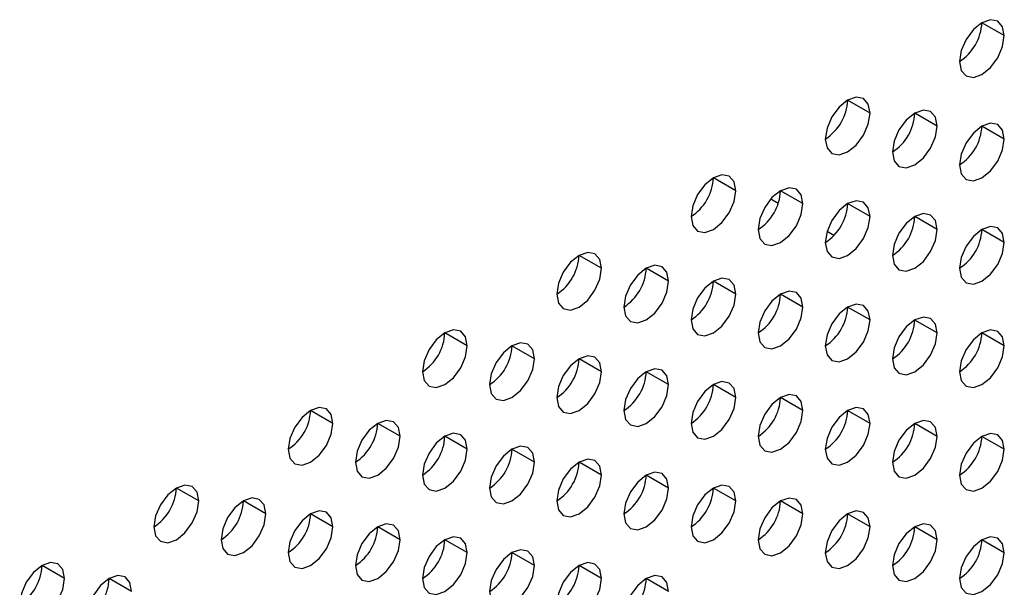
# Model space of a CAD drawing. Header units: millimetres. Extents: x 0 to 1118, y 0 to 864.
# Tile 336 of 438: x 983.35 to 986.46, y 674.57 to 676.37. Entities that reach past the tile are written whole.
import ezdxf

# ---------------------------------------------------------------- set-up
doc = ezdxf.new("R2010")
doc.units = ezdxf.units.MM

msp = doc.modelspace()

# ---------------------------------------------------------------- linework, layer by layer
at = {"color": 7, "linetype": 'Continuous', "lineweight": 25}
for p, q in [((986.4624, 676.3172), (986.3917, 676.358)), ((986.0381, 676.0723), (985.9674, 676.1131)), ((986.2502, 676.0315), (986.1795, 676.0723)), ((986.4624, 675.9906), (986.3917, 676.0314)), ((985.6138, 675.8274), (985.5431, 675.8682)), ((985.7481, 675.7874), (985.7242, 675.8012)), ((985.826, 675.7865), (985.7553, 675.8274)), ((986.0381, 675.7457), (985.9674, 675.7865)), ((986.2502, 675.7048), (986.1795, 675.7457)), ((985.9238, 675.6859), (985.9021, 675.6985)), ((986.4624, 675.664), (986.3917, 675.7048)), ((985.1896, 675.5825), (985.1189, 675.6233)), ((985.4017, 675.5416), (985.331, 675.5824)), ((985.6138, 675.5008), (985.5431, 675.5416)), ((985.826, 675.4599), (985.7553, 675.5007)), ((986.0381, 675.4191), (985.9674, 675.4599)), ((986.2502, 675.3782), (986.1795, 675.419)), ((984.7653, 675.3375), (984.6946, 675.3784)), ((986.4624, 675.3374), (986.3917, 675.3782)), ((984.9774, 675.2967), (984.9067, 675.3375)), ((985.1896, 675.2558), (985.1189, 675.2967)), ((985.4017, 675.215), (985.331, 675.2558)), ((985.6138, 675.1742), (985.5431, 675.215)), ((985.826, 675.1333), (985.7553, 675.1741)), ((984.341, 675.0926), (984.2703, 675.1334)), ((986.0381, 675.0925), (985.9674, 675.1333)), ((984.5532, 675.0518), (984.4825, 675.0926)), ((986.2502, 675.0516), (986.1795, 675.0924)), ((984.7653, 675.0109), (984.6946, 675.0517)), ((986.4624, 675.0108), (986.3917, 675.0516)), ((984.9774, 674.9701), (984.9067, 675.0109)), ((985.1896, 674.9292), (985.1189, 674.97)), ((985.4017, 674.8884), (985.331, 674.9292)), ((983.9168, 674.8477), (983.8461, 674.8885)), ((985.6138, 674.8475), (985.5431, 674.8884)), ((984.1289, 674.8068), (984.0582, 674.8477)), ((985.826, 674.8067), (985.7553, 674.8475)), ((984.341, 674.766), (984.2703, 674.8068)), ((986.0381, 674.7658), (985.9674, 674.8067)), ((984.5532, 674.7252), (984.4825, 674.766)), ((986.2502, 674.725), (986.1795, 674.7658)), ((984.7653, 674.6843), (984.6946, 674.7251)), ((986.4624, 674.6841), (986.3917, 674.725)), ((984.9774, 674.6435), (984.9067, 674.6843)), ((983.4925, 674.6028), (983.4218, 674.6436)), ((985.1896, 674.6026), (985.1189, 674.6434)), ((983.7047, 674.5619), (983.6339, 674.6027)), ((985.4017, 674.5618), (985.331, 674.6026))]:
    msp.add_line(p, q, dxfattribs=at)
at = {"color": 7, "linetype": 'Continuous', "lineweight": 25, "flags": 128}
for points in [[(986.4624, 676.3172), (986.457, 676.3454), (986.4417, 676.363), (986.4187, 676.3675), (986.3917, 676.3581), (986.3646, 676.3362), (986.3417, 676.3053), (986.3263, 676.2699), (986.3209, 676.2356)], [(986.3209, 676.2356), (986.3263, 676.2074), (986.3417, 676.1898), (986.3646, 676.1853), (986.3917, 676.1948), (986.4187, 676.2166), (986.4417, 676.2475), (986.457, 676.2829), (986.4624, 676.3172)], [(986.0381, 676.0723), (986.0327, 676.1004), (986.0174, 676.1181), (985.9945, 676.1225), (985.9674, 676.1131), (985.9403, 676.0913), (985.9174, 676.0604), (985.9021, 676.025), (985.8967, 675.9907)], [(986.2502, 676.0315), (986.2449, 676.0596), (986.2295, 676.0772), (986.2066, 676.0817), (986.1795, 676.0723), (986.1525, 676.0505), (986.1295, 676.0195), (986.1142, 675.9842), (986.1088, 675.9498)], [(985.8967, 675.9907), (985.9021, 675.9625), (985.9174, 675.9449), (985.9403, 675.9404), (985.9674, 675.9498), (985.9945, 675.9717), (986.0174, 676.0026), (986.0327, 676.038), (986.0381, 676.0723)], [(986.1088, 675.9498), (986.1142, 675.9217), (986.1295, 675.904), (986.1525, 675.8996), (986.1795, 675.909), (986.2066, 675.9308), (986.2295, 675.9618), (986.2449, 675.9971), (986.2502, 676.0315)], [(986.4624, 675.9906), (986.457, 676.0188), (986.4417, 676.0364), (986.4187, 676.0409), (986.3917, 676.0314), (986.3646, 676.0096), (986.3417, 675.9787), (986.3263, 675.9433), (986.3209, 675.909)], [(986.3209, 675.909), (986.3263, 675.8808), (986.3417, 675.8632), (986.3646, 675.8587), (986.3917, 675.8681), (986.4187, 675.89), (986.4417, 675.9209), (986.457, 675.9563), (986.4624, 675.9906)], [(985.6138, 675.8274), (985.6085, 675.8555), (985.5931, 675.8732), (985.5702, 675.8776), (985.5431, 675.8682), (985.5161, 675.8464), (985.4931, 675.8154), (985.4778, 675.7801), (985.4724, 675.7457)], [(985.826, 675.7865), (985.8206, 675.8147), (985.8053, 675.8323), (985.7823, 675.8368), (985.7553, 675.8274), (985.7282, 675.8055), (985.7053, 675.7746), (985.6899, 675.7393), (985.6846, 675.7049)], [(985.4724, 675.7457), (985.4778, 675.7176), (985.4931, 675.7), (985.5161, 675.6955), (985.5431, 675.7049), (985.5702, 675.7267), (985.5931, 675.7577), (985.6085, 675.793), (985.6138, 675.8274)], [(985.6846, 675.7049), (985.6899, 675.6768), (985.7053, 675.6591), (985.7282, 675.6547), (985.7553, 675.6641), (985.7823, 675.6859), (985.8053, 675.7168), (985.8206, 675.7522), (985.826, 675.7865)], [(986.0381, 675.7457), (986.0327, 675.7738), (986.0174, 675.7915), (985.9945, 675.7959), (985.9674, 675.7865), (985.9403, 675.7647), (985.9174, 675.7337), (985.9021, 675.6984), (985.8967, 675.664)], [(985.8967, 675.664), (985.9021, 675.6359), (985.9174, 675.6183), (985.9403, 675.6138), (985.9674, 675.6232), (985.9945, 675.6451), (986.0174, 675.676), (986.0327, 675.7113), (986.0381, 675.7457)], [(986.2502, 675.7048), (986.2449, 675.733), (986.2295, 675.7506), (986.2066, 675.7551), (986.1795, 675.7457), (986.1525, 675.7238), (986.1295, 675.6929), (986.1142, 675.6576), (986.1088, 675.6232)], [(986.4624, 675.664), (986.457, 675.6921), (986.4417, 675.7098), (986.4187, 675.7142), (986.3917, 675.7048), (986.3646, 675.683), (986.3417, 675.652), (986.3263, 675.6167), (986.3209, 675.5824)], [(986.1088, 675.6232), (986.1142, 675.5951), (986.1295, 675.5774), (986.1525, 675.573), (986.1795, 675.5824), (986.2066, 675.6042), (986.2295, 675.6351), (986.2449, 675.6705), (986.2502, 675.7048)], [(986.3209, 675.5824), (986.3263, 675.5542), (986.3417, 675.5366), (986.3646, 675.5321), (986.3917, 675.5415), (986.4187, 675.5634), (986.4417, 675.5943), (986.457, 675.6296), (986.4624, 675.664)], [(985.1896, 675.5825), (985.1842, 675.6106), (985.1689, 675.6282), (985.1459, 675.6327), (985.1189, 675.6233), (985.0918, 675.6015), (985.0689, 675.5705), (985.0535, 675.5352), (985.0482, 675.5008)], [(985.0482, 675.5008), (985.0535, 675.4727), (985.0689, 675.455), (985.0918, 675.4506), (985.1189, 675.46), (985.1459, 675.4818), (985.1689, 675.5128), (985.1842, 675.5481), (985.1896, 675.5825)], [(985.4017, 675.5416), (985.3963, 675.5698), (985.381, 675.5874), (985.3581, 675.5919), (985.331, 675.5824), (985.3039, 675.5606), (985.281, 675.5297), (985.2657, 675.4943), (985.2603, 675.46)], [(985.6138, 675.5008), (985.6085, 675.5289), (985.5931, 675.5465), (985.5702, 675.551), (985.5431, 675.5416), (985.5161, 675.5198), (985.4931, 675.4888), (985.4778, 675.4535), (985.4724, 675.4191)], [(985.2603, 675.46), (985.2657, 675.4318), (985.281, 675.4142), (985.3039, 675.4097), (985.331, 675.4191), (985.3581, 675.441), (985.381, 675.4719), (985.3963, 675.5073), (985.4017, 675.5416)], [(985.4724, 675.4191), (985.4778, 675.391), (985.4931, 675.3733), (985.5161, 675.3689), (985.5431, 675.3783), (985.5702, 675.4001), (985.5931, 675.4311), (985.6085, 675.4664), (985.6138, 675.5008)], [(985.826, 675.4599), (985.8206, 675.4881), (985.8053, 675.5057), (985.7823, 675.5102), (985.7553, 675.5008), (985.7282, 675.4789), (985.7053, 675.448), (985.6899, 675.4126), (985.6846, 675.3783)], [(985.6846, 675.3783), (985.6899, 675.3501), (985.7053, 675.3325), (985.7282, 675.328), (985.7553, 675.3374), (985.7823, 675.3593), (985.8053, 675.3902), (985.8206, 675.4256), (985.826, 675.4599)], [(986.0381, 675.4191), (986.0327, 675.4472), (986.0174, 675.4649), (985.9945, 675.4693), (985.9674, 675.4599), (985.9403, 675.4381), (985.9174, 675.4071), (985.9021, 675.3718), (985.8967, 675.3374)], [(986.2502, 675.3782), (986.2449, 675.4064), (986.2295, 675.424), (986.2066, 675.4285), (986.1795, 675.4191), (986.1525, 675.3972), (986.1295, 675.3663), (986.1142, 675.3309), (986.1088, 675.2966)], [(985.8967, 675.3374), (985.9021, 675.3093), (985.9174, 675.2917), (985.9403, 675.2872), (985.9674, 675.2966), (985.9945, 675.3184), (986.0174, 675.3494), (986.0327, 675.3847), (986.0381, 675.4191)], [(984.7653, 675.3375), (984.7599, 675.3657), (984.7446, 675.3833), (984.7217, 675.3878), (984.6946, 675.3784), (984.6675, 675.3565), (984.6446, 675.3256), (984.6293, 675.2903), (984.6239, 675.2559)], [(986.1088, 675.2966), (986.1142, 675.2684), (986.1295, 675.2508), (986.1525, 675.2463), (986.1795, 675.2558), (986.2066, 675.2776), (986.2295, 675.3085), (986.2449, 675.3439), (986.2502, 675.3782)], [(986.4624, 675.3374), (986.457, 675.3655), (986.4417, 675.3832), (986.4187, 675.3876), (986.3917, 675.3782), (986.3646, 675.3564), (986.3417, 675.3254), (986.3263, 675.2901), (986.3209, 675.2557)], [(984.6239, 675.2559), (984.6293, 675.2278), (984.6446, 675.2101), (984.6675, 675.2057), (984.6946, 675.2151), (984.7217, 675.2369), (984.7446, 675.2678), (984.7599, 675.3032), (984.7653, 675.3375)], [(984.9774, 675.2967), (984.9721, 675.3248), (984.9567, 675.3425), (984.9338, 675.3469), (984.9067, 675.3375), (984.8797, 675.3157), (984.8567, 675.2847), (984.8414, 675.2494), (984.836, 675.2151)], [(986.3209, 675.2557), (986.3263, 675.2276), (986.3417, 675.21), (986.3646, 675.2055), (986.3917, 675.2149), (986.4187, 675.2367), (986.4417, 675.2677), (986.457, 675.303), (986.4624, 675.3374)], [(985.1896, 675.2558), (985.1842, 675.284), (985.1689, 675.3016), (985.1459, 675.3061), (985.1189, 675.2967), (985.0918, 675.2748), (985.0689, 675.2439), (985.0535, 675.2086), (985.0482, 675.1742)], [(984.836, 675.2151), (984.8414, 675.1869), (984.8567, 675.1693), (984.8797, 675.1648), (984.9067, 675.1742), (984.9338, 675.1961), (984.9567, 675.227), (984.9721, 675.2623), (984.9774, 675.2967)], [(985.0482, 675.1742), (985.0535, 675.1461), (985.0689, 675.1284), (985.0918, 675.124), (985.1189, 675.1334), (985.1459, 675.1552), (985.1689, 675.1862), (985.1842, 675.2215), (985.1896, 675.2558)], [(985.4017, 675.215), (985.3963, 675.2431), (985.381, 675.2608), (985.3581, 675.2652), (985.331, 675.2558), (985.3039, 675.234), (985.281, 675.2031), (985.2657, 675.1677), (985.2603, 675.1334)], [(985.2603, 675.1334), (985.2657, 675.1052), (985.281, 675.0876), (985.3039, 675.0831), (985.331, 675.0925), (985.3581, 675.1144), (985.381, 675.1453), (985.3963, 675.1806), (985.4017, 675.215)], [(985.6138, 675.1742), (985.6085, 675.2023), (985.5931, 675.2199), (985.5702, 675.2244), (985.5431, 675.215), (985.5161, 675.1931), (985.4931, 675.1622), (985.4778, 675.1269), (985.4724, 675.0925)], [(985.826, 675.1333), (985.8206, 675.1614), (985.8053, 675.1791), (985.7823, 675.1835), (985.7553, 675.1741), (985.7282, 675.1523), (985.7053, 675.1214), (985.6899, 675.086), (985.6846, 675.0517)], [(985.4724, 675.0925), (985.4778, 675.0644), (985.4931, 675.0467), (985.5161, 675.0423), (985.5431, 675.0517), (985.5702, 675.0735), (985.5931, 675.1045), (985.6085, 675.1398), (985.6138, 675.1742)], [(984.341, 675.0926), (984.3357, 675.1208), (984.3203, 675.1384), (984.2974, 675.1429), (984.2703, 675.1335), (984.2433, 675.1116), (984.2203, 675.0807), (984.205, 675.0453), (984.1996, 675.011)], [(985.6846, 675.0517), (985.6899, 675.0235), (985.7053, 675.0059), (985.7282, 675.0014), (985.7553, 675.0108), (985.7823, 675.0327), (985.8053, 675.0636), (985.8206, 675.0989), (985.826, 675.1333)], [(986.0381, 675.0925), (986.0327, 675.1206), (986.0174, 675.1382), (985.9945, 675.1427), (985.9674, 675.1333), (985.9403, 675.1115), (985.9174, 675.0805), (985.9021, 675.0452), (985.8967, 675.0108)], [(984.1996, 675.011), (984.205, 674.9828), (984.2203, 674.9652), (984.2433, 674.9607), (984.2703, 674.9701), (984.2974, 674.992), (984.3203, 675.0229), (984.3357, 675.0583), (984.341, 675.0926)], [(984.5532, 675.0518), (984.5478, 675.0799), (984.5325, 675.0976), (984.5095, 675.102), (984.4825, 675.0926), (984.4554, 675.0708), (984.4325, 675.0398), (984.4171, 675.0045), (984.4118, 674.9701)], [(985.8967, 675.0108), (985.9021, 674.9827), (985.9174, 674.965), (985.9403, 674.9606), (985.9674, 674.97), (985.9945, 674.9918), (986.0174, 675.0228), (986.0327, 675.0581), (986.0381, 675.0925)], [(986.2502, 675.0516), (986.2449, 675.0798), (986.2295, 675.0974), (986.2066, 675.1018), (986.1795, 675.0924), (986.1525, 675.0706), (986.1295, 675.0397), (986.1142, 675.0043), (986.1088, 674.97)], [(984.7653, 675.0109), (984.7599, 675.0391), (984.7446, 675.0567), (984.7217, 675.0612), (984.6946, 675.0518), (984.6675, 675.0299), (984.6446, 674.999), (984.6293, 674.9636), (984.6239, 674.9293)], [(986.4624, 675.0108), (986.457, 675.0389), (986.4417, 675.0565), (986.4187, 675.061), (986.3917, 675.0516), (986.3646, 675.0298), (986.3417, 674.9988), (986.3263, 674.9635), (986.3209, 674.9291)], [(984.4118, 674.9701), (984.4171, 674.942), (984.4325, 674.9243), (984.4554, 674.9199), (984.4825, 674.9293), (984.5095, 674.9511), (984.5325, 674.9821), (984.5478, 675.0174), (984.5532, 675.0518)], [(986.1088, 674.97), (986.1142, 674.9418), (986.1295, 674.9242), (986.1525, 674.9197), (986.1795, 674.9291), (986.2066, 674.951), (986.2295, 674.9819), (986.2449, 675.0173), (986.2502, 675.0516)], [(984.6239, 674.9293), (984.6293, 674.9011), (984.6446, 674.8835), (984.6675, 674.879), (984.6946, 674.8884), (984.7217, 674.9103), (984.7446, 674.9412), (984.7599, 674.9766), (984.7653, 675.0109)], [(984.9774, 674.9701), (984.9721, 674.9982), (984.9567, 675.0159), (984.9338, 675.0203), (984.9067, 675.0109), (984.8797, 674.9891), (984.8567, 674.9581), (984.8414, 674.9228), (984.836, 674.8884)], [(986.3209, 674.9291), (986.3263, 674.901), (986.3417, 674.8833), (986.3646, 674.8789), (986.3917, 674.8883), (986.4187, 674.9101), (986.4417, 674.9411), (986.457, 674.9764), (986.4624, 675.0108)], [(984.836, 674.8884), (984.8414, 674.8603), (984.8567, 674.8427), (984.8797, 674.8382), (984.9067, 674.8476), (984.9338, 674.8694), (984.9567, 674.9004), (984.9721, 674.9357), (984.9774, 674.9701)], [(985.1896, 674.9292), (985.1842, 674.9574), (985.1689, 674.975), (985.1459, 674.9795), (985.1189, 674.9701), (985.0918, 674.9482), (985.0689, 674.9173), (985.0535, 674.8819), (985.0482, 674.8476)], [(985.0482, 674.8476), (985.0535, 674.8194), (985.0689, 674.8018), (985.0918, 674.7973), (985.1189, 674.8068), (985.1459, 674.8286), (985.1689, 674.8595), (985.1842, 674.8949), (985.1896, 674.9292)], [(985.4017, 674.8884), (985.3963, 674.9165), (985.381, 674.9342), (985.3581, 674.9386), (985.331, 674.9292), (985.3039, 674.9074), (985.281, 674.8764), (985.2657, 674.8411), (985.2603, 674.8067)], [(983.9168, 674.8477), (983.9114, 674.8758), (983.8961, 674.8935), (983.8731, 674.8979), (983.8461, 674.8885), (983.819, 674.8667), (983.7961, 674.8357), (983.7807, 674.8004), (983.7754, 674.7661)], [(985.6138, 674.8475), (985.6085, 674.8757), (985.5931, 674.8933), (985.5702, 674.8978), (985.5431, 674.8884), (985.5161, 674.8665), (985.4931, 674.8356), (985.4778, 674.8002), (985.4724, 674.7659)], [(985.2603, 674.8067), (985.2657, 674.7786), (985.281, 674.761), (985.3039, 674.7565), (985.331, 674.7659), (985.3581, 674.7877), (985.381, 674.8187), (985.3963, 674.854), (985.4017, 674.8884)], [(983.7754, 674.7661), (983.7807, 674.7379), (983.7961, 674.7203), (983.819, 674.7158), (983.8461, 674.7252), (983.8731, 674.7471), (983.8961, 674.778), (983.9114, 674.8133), (983.9168, 674.8477)], [(984.1289, 674.8068), (984.1235, 674.835), (984.1082, 674.8526), (984.0853, 674.8571), (984.0582, 674.8477), (984.0311, 674.8258), (984.0082, 674.7949), (983.9929, 674.7596), (983.9875, 674.7252)], [(985.4724, 674.7659), (985.4778, 674.7378), (985.4931, 674.7201), (985.5161, 674.7157), (985.5431, 674.7251), (985.5702, 674.7469), (985.5931, 674.7778), (985.6085, 674.8132), (985.6138, 674.8475)], [(985.826, 674.8067), (985.8206, 674.8348), (985.8053, 674.8525), (985.7823, 674.8569), (985.7553, 674.8475), (985.7282, 674.8257), (985.7053, 674.7947), (985.6899, 674.7594), (985.6846, 674.725)], [(983.9875, 674.7252), (983.9929, 674.6971), (984.0082, 674.6794), (984.0311, 674.675), (984.0582, 674.6844), (984.0853, 674.7062), (984.1082, 674.7372), (984.1235, 674.7725), (984.1289, 674.8068)], [(984.341, 674.766), (984.3357, 674.7941), (984.3203, 674.8118), (984.2974, 674.8162), (984.2703, 674.8068), (984.2433, 674.785), (984.2203, 674.7541), (984.205, 674.7187), (984.1996, 674.6844)], [(985.6846, 674.725), (985.6899, 674.6969), (985.7053, 674.6793), (985.7282, 674.6748), (985.7553, 674.6842), (985.7823, 674.7061), (985.8053, 674.737), (985.8206, 674.7723), (985.826, 674.8067)], [(986.0381, 674.7658), (986.0327, 674.794), (986.0174, 674.8116), (985.9945, 674.8161), (985.9674, 674.8067), (985.9403, 674.7848), (985.9174, 674.7539), (985.9021, 674.7186), (985.8967, 674.6842)], [(984.5532, 674.7252), (984.5478, 674.7533), (984.5325, 674.7709), (984.5095, 674.7754), (984.4825, 674.766), (984.4554, 674.7442), (984.4325, 674.7132), (984.4171, 674.6779), (984.4118, 674.6435)], [(986.2502, 674.725), (986.2449, 674.7531), (986.2295, 674.7708), (986.2066, 674.7752), (986.1795, 674.7658), (986.1525, 674.744), (986.1295, 674.713), (986.1142, 674.6777), (986.1088, 674.6434)], [(984.1996, 674.6844), (984.205, 674.6562), (984.2203, 674.6386), (984.2433, 674.6341), (984.2703, 674.6435), (984.2974, 674.6654), (984.3203, 674.6963), (984.3357, 674.7316), (984.341, 674.766)], [(985.8967, 674.6842), (985.9021, 674.6561), (985.9174, 674.6384), (985.9403, 674.634), (985.9674, 674.6434), (985.9945, 674.6652), (986.0174, 674.6961), (986.0327, 674.7315), (986.0381, 674.7658)], [(984.4118, 674.6435), (984.4171, 674.6154), (984.4325, 674.5977), (984.4554, 674.5933), (984.4825, 674.6027), (984.5095, 674.6245), (984.5325, 674.6555), (984.5478, 674.6908), (984.5532, 674.7252)], [(984.7653, 674.6843), (984.7599, 674.7124), (984.7446, 674.7301), (984.7217, 674.7345), (984.6946, 674.7251), (984.6675, 674.7033), (984.6446, 674.6724), (984.6293, 674.637), (984.6239, 674.6027)], [(986.1088, 674.6434), (986.1142, 674.6152), (986.1295, 674.5976), (986.1525, 674.5931), (986.1795, 674.6025), (986.2066, 674.6244), (986.2295, 674.6553), (986.2449, 674.6906), (986.2502, 674.725)], [(986.4624, 674.6841), (986.457, 674.7123), (986.4417, 674.7299), (986.4187, 674.7344), (986.3917, 674.725), (986.3646, 674.7031), (986.3417, 674.6722), (986.3263, 674.6369), (986.3209, 674.6025)], [(984.6239, 674.6027), (984.6293, 674.5745), (984.6446, 674.5569), (984.6675, 674.5524), (984.6946, 674.5618), (984.7217, 674.5837), (984.7446, 674.6146), (984.7599, 674.65), (984.7653, 674.6843)], [(984.9774, 674.6435), (984.9721, 674.6716), (984.9567, 674.6892), (984.9338, 674.6937), (984.9067, 674.6843), (984.8797, 674.6625), (984.8567, 674.6315), (984.8414, 674.5962), (984.836, 674.5618)], [(986.3209, 674.6025), (986.3263, 674.5744), (986.3417, 674.5567), (986.3646, 674.5523), (986.3917, 674.5617), (986.4187, 674.5835), (986.4417, 674.6145), (986.457, 674.6498), (986.4624, 674.6841)], [(983.4925, 674.6028), (983.4871, 674.6309), (983.4718, 674.6486), (983.4489, 674.653), (983.4218, 674.6436), (983.3947, 674.6218), (983.3718, 674.5908), (983.3565, 674.5555), (983.3511, 674.5211)], [(985.1896, 674.6026), (985.1842, 674.6308), (985.1689, 674.6484), (985.1459, 674.6529), (985.1189, 674.6434), (985.0918, 674.6216), (985.0689, 674.5907), (985.0535, 674.5553), (985.0482, 674.521)], [(984.836, 674.5618), (984.8414, 674.5337), (984.8567, 674.516), (984.8797, 674.5116), (984.9067, 674.521), (984.9338, 674.5428), (984.9567, 674.5738), (984.9721, 674.6091), (984.9774, 674.6435)], [(983.3511, 674.5211), (983.3565, 674.493), (983.3718, 674.4753), (983.3947, 674.4709), (983.4218, 674.4803), (983.4489, 674.5021), (983.4718, 674.5331), (983.4871, 674.5684), (983.4925, 674.6028)], [(983.7047, 674.5619), (983.6993, 674.5901), (983.6839, 674.6077), (983.661, 674.6122), (983.6339, 674.6028), (983.6069, 674.5809), (983.5839, 674.55), (983.5686, 674.5146), (983.5632, 674.4803)], [(985.0482, 674.521), (985.0535, 674.4928), (985.0689, 674.4752), (985.0918, 674.4707), (985.1189, 674.4801), (985.1459, 674.502), (985.1689, 674.5329), (985.1842, 674.5683), (985.1896, 674.6026)], [(985.4017, 674.5618), (985.3963, 674.5899), (985.381, 674.6075), (985.3581, 674.612), (985.331, 674.6026), (985.3039, 674.5808), (985.281, 674.5498), (985.2657, 674.5145), (985.2603, 674.4801)]]:
    msp.add_lwpolyline(points, dxfattribs=at)
at = {"color": 7, "linetype": 'Continuous', "lineweight": 25}
for centre in [(986.2381, 676.365), (985.8139, 676.1201), (986.026, 676.0793), (986.2381, 676.0384), (985.3896, 675.8752), (985.6017, 675.8343), (985.8139, 675.7935), (986.026, 675.7526), (986.2381, 675.7118), (984.9653, 675.6303), (985.1775, 675.5894), (985.3896, 675.5486), (985.6017, 675.5077), (985.8139, 675.4669), (986.026, 675.426), (984.5411, 675.3853), (986.2381, 675.3852), (984.7532, 675.3445), (984.9653, 675.3037), (985.1775, 675.2628), (985.3896, 675.222), (985.6017, 675.1811), (984.1168, 675.1404), (985.8139, 675.1403), (984.3289, 675.0996), (986.026, 675.0994), (984.5411, 675.0587), (986.2381, 675.0586), (984.7532, 675.0179), (984.9653, 674.977), (985.1775, 674.9362), (983.6926, 674.8955), (985.3896, 674.8953), (983.9047, 674.8547), (985.6017, 674.8545), (984.1168, 674.8138), (985.8139, 674.8136), (984.3289, 674.773), (986.026, 674.7728), (984.5411, 674.7321), (986.2381, 674.732), (984.7532, 674.6913), (983.2683, 674.6506), (984.9653, 674.6504), (983.4804, 674.6097), (985.1775, 674.6096)]:
    msp.add_arc(centre, 0.1537, 302.6055, 357.3945, dxfattribs=at)

doc.saveas('drawing.dxf')
